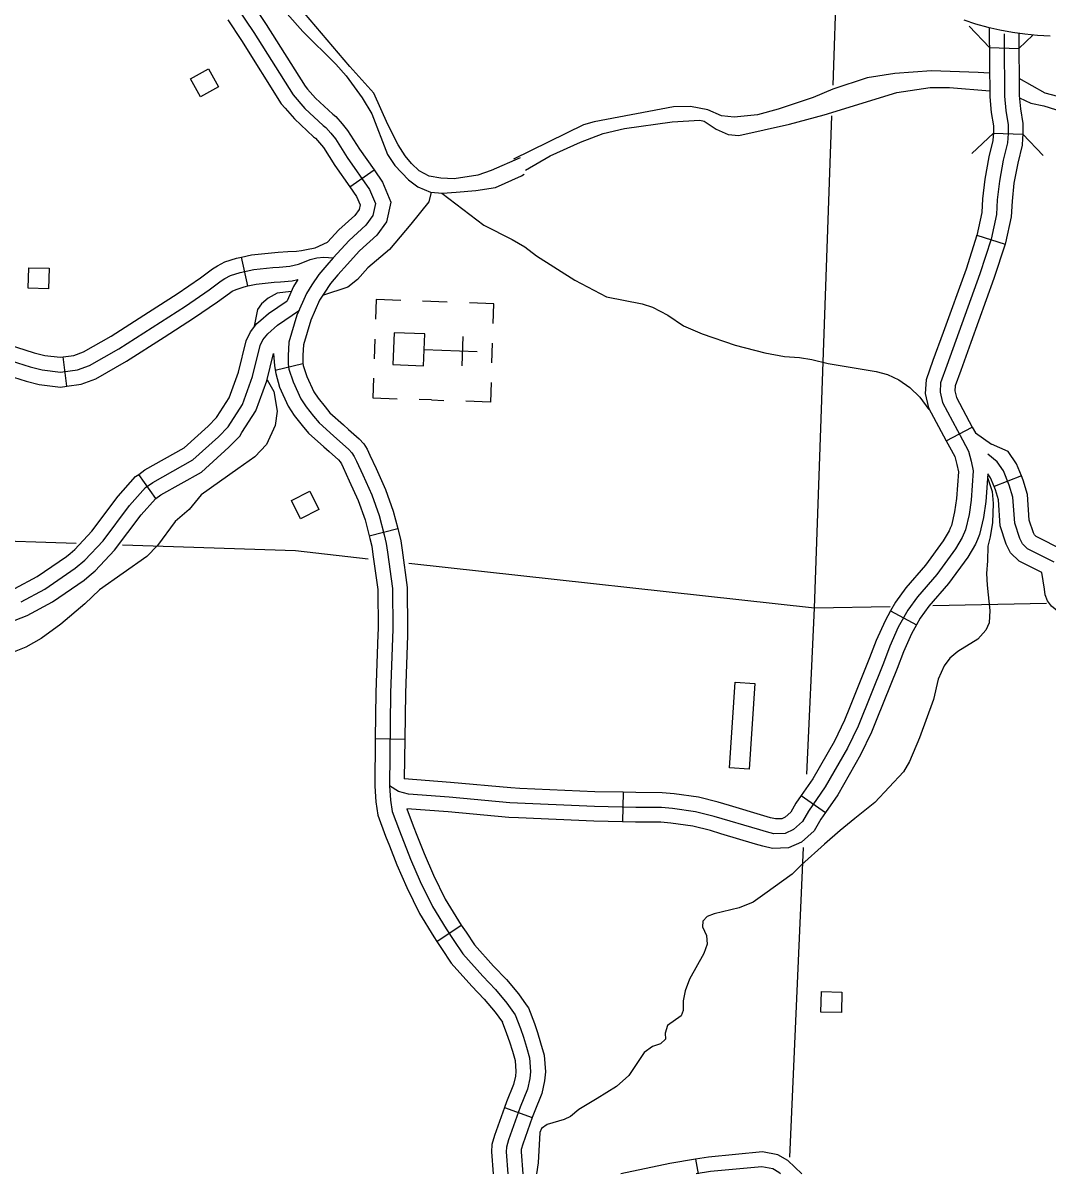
# Model space of a CAD drawing. Extents: x 653372 to 905732, y 627442 to 787275.
# Drawn here: x 854348 to 859563, y 627442 to 633299 of the extents above; entities that cross this region are included whole.
import ezdxf

# ---------------------------------------------------------------- set-up
doc = ezdxf.new("R2010")
doc.units = 0
for name, color, linetype in [('Level 10', 7, 'Continuous'), ('Level 35', 7, 'Continuous'), ('Level 38', 7, 'Continuous'), ('Level 45', 7, 'Continuous'), ('Level 5', 7, 'Continuous'), ('Level 56', 7, 'Continuous'), ('Level 57', 7, 'Continuous')]:
    doc.layers.add(name, color=color, linetype=linetype)

msp = doc.modelspace()

# ---------------------------------------------------------------- linework, layer by layer
at = {"layer": 'Level 10'}
msp.add_lwpolyline([(859134.5, 633314.3), (859195.1, 633294.7), (859257.3, 633277.8), (859319.1, 633264.1), (859382.6, 633252.6), (859445.8, 633243.4), (859510.4, 633236.6), (859573.9, 633232.8)], dxfattribs=at)
at = {"layer": 'Level 35'}
for points in [[(856877.4, 632612.3), (856729.3, 632547.8), (856662.2, 632524.8), (856541.2, 632505.7), (856474.4, 632508.7), (856413.7, 632518.6), (856364.3, 632546.3), (856324, 632583), (856291.7, 632623.5), (856256.7, 632679), (856203.5, 632781.9), (856132.1, 632941), (856011.6, 633076.9), (855665, 633486.2), (855592.3, 633622.4), (855551.3, 633745), (855461.9, 634088.5), (855295.2, 634601.9), (855248.9, 634794.4)], [(855692.7, 633345.8), (855771.1, 633255.6), (855940, 633088.9), (855992.9, 633030.1), (856073.9, 632917.9), (856122.5, 632837.1), (856203.1, 632628.8), (856239.1, 632573.3), (856308.8, 632500.2), (856357.1, 632464.4), (856421.2, 632437.4), (856482.3, 632432.1), (856551.1, 632437.5), (856652, 632447), (856751.9, 632462.4), (856884.5, 632521.5), (856898, 632529.2)], [(859266.3, 633043.4), (859208.2, 633047.2), (858970, 633055.8), (858784.3, 633041.6), (858643.4, 633019.8), (858468, 632962.4), (858368.6, 632919.9), (858191.1, 632859.6), (858085, 632831.2), (857967.1, 632820), (857901.4, 632827), (857832.1, 632857), (857743.6, 632873.4), (857657.8, 632871.7), (857254.7, 632795.8), (857200.6, 632780.6), (856844.3, 632605.9)], [(860883.9, 632299.6), (860976, 632258.2), (861020.8, 632250.5), (861040.7, 632252.2), (861053.8, 632257), (861055, 632274), (861043.4, 632293.2), (861014.8, 632314.6), (860757.7, 632452.5), (860355.4, 632682.7), (860184.5, 632788.3), (860080.4, 632830.9), (859982.2, 632862.4), (859764.5, 632907.7), (859614.2, 632924), (859548.6, 632941), (859416.5, 633017)], [(856904.6, 632549.6), (857030.6, 632622.1), (857184.3, 632691.8), (857299.7, 632737.1), (857407.8, 632761.4), (857651.6, 632796.7), (857791.4, 632803.6), (857813.2, 632799.3), (857874.4, 632758.4), (857935.8, 632731.4), (857990.6, 632726.6), (858248.8, 632783.7), (858424.1, 632832), (858794.8, 632945.4), (858963.7, 632970.9), (859062.5, 632971.4), (859267.2, 632953.5)], [(859418.5, 632918), (859476, 632890.1), (859542.7, 632878.1), (859725.2, 632819.3), (859941, 632780), (860043.2, 632744.5), (860228.2, 632647.6), (860323, 632592.2), (860620.9, 632446.6), (860883.9, 632299.6)], [(856424.9, 632437.1), (856412.9, 632388.6), (856321.6, 632275.8), (856213.1, 632146.2), (856101.9, 632053.3), (856049.4, 631993.6), (856001.1, 631954.8), (855871.6, 631912.3)], [(856479, 632432.4), (856692.6, 632269.9), (856837.3, 632196.9), (856900.6, 632159.1), (856959.9, 632114.3), (857155.8, 631989.6), (857316.3, 631905.4), (857498.3, 631870), (857551, 631853.3), (857628.2, 631812.3), (857709.3, 631758.2), (857804.5, 631716.9), (857971.4, 631659.7), (858122.5, 631620.6), (858222, 631601.3), (858299.7, 631596.3), (858361.4, 631586.5), (858444, 631566.3), (858688.8, 631526.1), (858746.5, 631509.3), (858804, 631482.5), (858860.3, 631443.8), (858910.5, 631394.1), (858957.1, 631332.5)], [(855712.4, 631932.9), (855641.3, 631923.9), (855594.6, 631899.1), (855560.6, 631869.3), (855541.7, 631841.5), (855524.1, 631756.3)], [(855589.6, 631482.3), (855624.7, 631423.7), (855641.7, 631324), (855631.7, 631250.7), (855586.3, 631153.9), (855528.1, 631090.9), (855441.1, 631029.3), (855254.6, 630897.3), (855192.7, 630823.6), (855121.5, 630761.6), (855032, 630639.2), (854977.6, 630583.7), (854737.7, 630414.2), (854662.7, 630342.2), (854539.7, 630239.8), (854440.9, 630167.2), (854362.3, 630123.1), (854303, 630099.5), (854158.3, 630063.6), (853982.5, 630136.3)], [(859255.7, 630986.2), (859279.3, 630914.3), (859283.8, 630852.8), (859280.3, 630756.5), (859269.8, 630683.8), (859256.8, 630636), (859256.2, 630561.3), (859251, 630496.7), (859254.2, 630438.5), (859258.3, 630388.1), (859267.3, 630309), (859264.4, 630246), (859247, 630208.2), (859206.5, 630163.7), (859104.9, 630101), (859063.6, 630066.6), (859035.1, 630027.9), (859005.3, 629959.3), (858981, 629856.6), (858909.6, 629660.5), (858859.1, 629541.1), (858827.5, 629487.5), (858681.7, 629331.4), (858580.9, 629250.7), (858505.1, 629189.3), (858425.9, 629120.5), (858308.9, 629014.3), (858261.9, 628967.9), (858122, 628867.7), (858063.6, 628825.4), (857992.3, 628795.4), (857864.3, 628765.1), (857829.2, 628752.5), (857806.9, 628727.8), (857805.5, 628698.8), (857825.9, 628655.5), (857828.3, 628611.5), (857811.7, 628563.7), (857739.2, 628432.6), (857716.4, 628372.9), (857707.8, 628322), (857707.1, 628274), (857696.8, 628246.1), (857627.3, 628198), (857614.8, 628158.2), (857617.4, 628127.1), (857592.2, 628104.4), (857551.1, 628091), (857508.8, 628059.5), (857430.4, 627943.5), (857367.8, 627887.3), (857269.4, 627825.7)], [(857269.4, 627825.7), (857176.5, 627770.2), (857133.2, 627734.8), (857102, 627718.2), (857015.1, 627693.6), (856985.3, 627673), (856976.8, 627651.9), (856968.4, 627498.9), (856960.6, 627441.6)]]:
    msp.add_lwpolyline(points, dxfattribs=at)
at = {"layer": 'Level 38'}
for points in [[(859265, 633173.9), (859162.1, 633283.1)], [(859485.9, 633237.4), (859414.9, 633169.5)], [(859176.7, 632635.4), (859286, 632738.1)], [(859436, 632733.4), (859538.7, 632624.1)]]:
    msp.add_lwpolyline(points, dxfattribs=at)
at = {"layer": 'Level 45'}
for p, q in [((859265, 633173.9), (859415.1, 633169.5)), ((859286, 632738), (859436, 632733.6)), ((856011, 632465), (856133.8, 632551.1)), ((859201.9, 632219.6), (859344.8, 632173.8)), ((855491.6, 631960.8), (855459.8, 632107.4)), ((854571.1, 631450.7), (854551.3, 631599.4)), ((855631.5, 631532.6), (855771.8, 631566.7)), ((859045.8, 631172), (859177.9, 631242.9)), ((855023.6, 630879.5), (854936.6, 631001.8)), ((859428.1, 630995.2), (859288.9, 630939.4)), ((856109.5, 630689.2), (856254.7, 630726.8)), ((858762.5, 630307.9), (858893.7, 630235.3)), ((856140.4, 629657), (856290.4, 629655.1)), ((857401.1, 629383.8), (857397.7, 629233.8)), ((858307.7, 629366.9), (858430.8, 629281.1)), ((856453.2, 628625.4), (856578, 628708.5)), ((856797.5, 627779.5), (856938.8, 627729.2)), ((857770.4, 627517), (857782.7, 627441.6))]:
    msp.add_line(p, q, dxfattribs=at)
for points in [[(855398.6, 633434.7), (855523, 633250), (855722.4, 632932.9), (855782.5, 632863.4), (855875.2, 632777.6)], [(855513.6, 633398.1), (855585.8, 633291), (855782.8, 632977.7), (855795.7, 632962.8)], [(855389.2, 633314.3), (855460.1, 633209.1), (855661.9, 632888.2), (855682.3, 632864.7)], [(859264, 633276), (859267.5, 632922.9), (859274.5, 632844.2), (859285.4, 632775), (859286, 632738), (859284.8, 632722.1)], [(859340.7, 633243.3), (859339.8, 633197.8), (859342.4, 632926.6), (859349, 632853.4), (859360.3, 632781.4), (859361, 632735.8), (859357.6, 632689.6), (859336, 632601.4), (859315.9, 632494), (859305.6, 632398.3)], [(859414.3, 633248), (859417.4, 632930.3), (859423.5, 632862.6), (859435.3, 632787.8), (859436, 632733.6), (859434.4, 632711)], [(855795.7, 632962.8), (855836.5, 632915.6), (855923.7, 632834.9), (855939.3, 632822.9), (855972, 632786.2), (855998.7, 632752.4), (856060, 632656.4), (856133.8, 632551.1)], [(855682.3, 632864.7), (855728.5, 632811.2), (855826.7, 632720.3), (855836.6, 632712.6), (855857.1, 632689.7), (855876.3, 632665.4), (855935.3, 632573), (856011, 632465)], [(855875.2, 632777.6), (855888, 632767.8), (855914.6, 632738), (855937.5, 632708.9), (855997.7, 632614.7), (856111.5, 632452.3)], [(859284.8, 632722.1), (859283.2, 632701.4), (859262.7, 632617.2), (859241.7, 632504.9), (859230.9, 632404.8), (859226.2, 632333.9), (859201.4, 632218), (859201.9, 632219.6)], [(859434.4, 632711), (859431.9, 632677.9), (859409.4, 632585.6), (859390.2, 632483), (859380.4, 632391.8), (859375.2, 632313.1), (859346.5, 632179.3), (859344.8, 632173.8)], [(856133.8, 632551.1), (856177.7, 632488.5), (856219.1, 632387.6), (856197.8, 632287.4), (856147.9, 632219.3), (856060.8, 632139.4), (855981.5, 632052.8), (855966.2, 632035.8)], [(856011, 632465), (856045.3, 632416.1), (856062.8, 632373.5), (856057.8, 632350.1), (856035.6, 632319.9), (855954.6, 632245.5), (855897.4, 632183)], [(856111.5, 632452.3), (856140.9, 632380.5), (856127.8, 632318.7), (856091.8, 632269.6), (856007.7, 632192.5), (855925.9, 632103.2), (855893.4, 632067), (855852.7, 632018.2), (855817.2, 631965.7), (855789.9, 631923), (855741.5, 631811.6), (855701.2, 631674.8), (855696.7, 631604.9), (855696.3, 631562.5), (855700.9, 631537.4), (855723, 631472.4), (855762.3, 631385.6), (855788.8, 631345.5), (855826.6, 631298.4), (855855, 631263.7), (855927.9, 631197.2), (856006.1, 631128.9), (856021.6, 631111.4), (856033.6, 631093.2), (856045.3, 631068.8), (856076.3, 631000), (856123.1, 630897.3), (856160.1, 630793.2), (856185.7, 630694.2), (856196, 630650.2), (856202.6, 630605.4), (856227.7, 630420.9), (856229.6, 630214.5), (856218.3, 629889.6), (856212.5, 629417.1), (856218, 629343.1), (856226.7, 629286.4), (856263, 629187.2), (856319, 629043.6), (856368.4, 628930.4), (856430.9, 628803.3), (856501, 628688.9), (856539.9, 628630.4), (856586.1, 628561.1), (856687, 628448.6), (856751.2, 628381), (856809.4, 628311.4), (856852.9, 628251.3), (856879.4, 628182.1), (856894, 628137.9), (856909.8, 628087.6), (856925.5, 628032.8), (856930.9, 627962.5), (856927.5, 627927.2), (856915.4, 627873.8), (856878, 627782.1), (856818.7, 627615.6), (856808.5, 627578.5), (856807, 627554.4), (856815.1, 627441.6)], [(859305.6, 632398.3), (859300.7, 632323.5), (859274, 632198.6), (859217.4, 632022), (859048.7, 631555.5), (859017.2, 631468.1), (859014.3, 631420.1), (859026.2, 631367.1), (859128.1, 631177.1), (859159, 631120.5), (859172.6, 631069.5), (859182.9, 631019.3), (859172, 630871), (859161.7, 630797), (859143.1, 630719.2), (859127.1, 630680.5), (859092.9, 630622.4), (858998.6, 630492.5), (858899.3, 630378), (858850, 630311.2), (858801.5, 630223.5), (858758.8, 630127.2), (858725.8, 630040.7), (858597.1, 629719.7), (858542.8, 629609.3), (858430.4, 629411.8), (858344, 629287.7), (858314.1, 629235.9), (858268.3, 629194.1), (858225.8, 629175.1), (858169.1, 629172.7), (858131.5, 629182), (858096.7, 629192.5), (857865.2, 629261.6), (857770, 629284.7), (857652.6, 629301.6), (857597, 629306.3), (857465.8, 629307.3), (857255.2, 629312.1), (856824.3, 629331), (856516.7, 629359.9), (856309, 629375.2), (856258.2, 629388.8), (856212.5, 629417.1)], [(855459.8, 632107.4), (855510.9, 632118.4), (855612.2, 632129.6), (855646.1, 632131.8), (855695, 632135.9), (855738.8, 632137.1), (855765.3, 632140.4), (855790, 632146.7), (855833.9, 632154.1), (855897.4, 632183)], [(859201.9, 632219.6), (859146.4, 632046.2), (859029.7, 631723.5)], [(859344.8, 632173.8), (859288.4, 631997.8), (859170.7, 631672.5)], [(854156.3, 631620.3), (854384.7, 631548.3), (854444.4, 631533.5), (854537.8, 631521.9), (854625.6, 631533.6), (854686.9, 631556.7), (854835.7, 631641.5), (855174, 631858.5), (855294.2, 631941.4), (855355.3, 631986), (855374.4, 631998.8), (855403.4, 632013.1), (855453.5, 632029.2), (855522.9, 632044.3), (855618.7, 632054.8), (855651.6, 632057), (855706.2, 632061.6), (855749.3, 632071), (855779.9, 632082.6), (855808.9, 632095.1), (855843, 632103.9), (855877.9, 632106.4), (855925.9, 632103.2)], [(854985.7, 631826.8), (855132.4, 631920.9), (855250.8, 632002.6), (855312.3, 632047.5), (855336.8, 632063.9), (855375.1, 632082.8), (855434, 632101.8), (855459.8, 632107.4)], [(855491.6, 631960.8), (855535, 631970.2), (855625.2, 631980.1), (855657.2, 631982.2), (855717.4, 631987.3), (855745.9, 631993.5)], [(855745.9, 631993.5), (855723.5, 631958.4), (855691.8, 631885.5)], [(855966.2, 632035.8), (855950, 632017.8), (855912.7, 631973.1), (855879.9, 631924.5), (855856.3, 631887.6), (855812.2, 631786), (855775.5, 631661.6), (855772.1, 631609.3)], [(855066.6, 631700.5), (855215.5, 631796), (855337.6, 631880.3), (855398.3, 631924.5), (855412.1, 631933.7), (855431.6, 631943.4), (855473, 631956.7), (855491.6, 631960.8)], [(855558.6, 631787.2), (855596.2, 631820.9), (855691.8, 631885.5)], [(854338, 630352.5), (854458.6, 630417.9), (854613.6, 630523.9), (854663, 630565.2), (854756.1, 630664), (854890.2, 630843.3), (854971.2, 630934.3), (855008.4, 630960.8), (855212.4, 631075.1), (855342.7, 631193.4), (855391.2, 631243.8), (855464.6, 631357.9), (855516.3, 631500.2), (855554.3, 631656.8), (855568.7, 631686.6), (855593, 631717.3), (855642.5, 631761.6), (855754.2, 631837.1)], [(854551.3, 631599.4), (854607.2, 631606.8), (854654.9, 631624.8), (854796.9, 631705.7), (854985.7, 631826.8)], [(855335.4, 631295.7), (855396.9, 631391.4), (855444.4, 631521.9), (855483.3, 631682.2), (855504.7, 631726.7), (855538.2, 631768.9), (855558.6, 631787.2)], [(854049.1, 631717.6), (854063.9, 631717.7), (854175.7, 631692.8), (854405.1, 631620.5), (854458.1, 631607.4), (854537.5, 631597.6), (854551.3, 631599.4)], [(854571.1, 631450.7), (854644, 631460.4), (854718.9, 631488.6), (854874.5, 631577.3), (855066.6, 631700.5)], [(859029.7, 631723.5), (858978.2, 631581), (858943, 631483.4), (858938.8, 631414), (858955.3, 631340.6), (859045.8, 631172)], [(859170.7, 631672.5), (859119.3, 631530.1), (859091.4, 631452.8), (859089.8, 631426.2), (859097.1, 631393.5), (859177.9, 631242.9)], [(855461.6, 631214.6), (855532.2, 631324.4), (855588.2, 631478.5), (855621.8, 631616.7)], [(855621.8, 631616.7), (855627.4, 631553.5), (855634.9, 631514.8), (855653.2, 631444.8), (855696.4, 631349.2), (855728.1, 631301.3), (855768.3, 631251.2), (855800.4, 631212), (855877.9, 631141.3), (855904.8, 631117.8)], [(855772.1, 631609.3), (855771.6, 631602.1), (855771.3, 631569), (855773.7, 631556.3), (855792.8, 631500.1), (855828.2, 631421.9), (855849.4, 631389.8), (855884.9, 631345.6), (855909.6, 631315.4), (855977.8, 631253.2), (856003.5, 631230.7)], [(854047.7, 631567.6), (854136.8, 631547.8), (854364.4, 631476), (854430.7, 631459.6), (854538.2, 631446.3), (854571.1, 631450.7)], [(854936.6, 631001.8), (854968.2, 631024.2), (855168.3, 631136.4), (855290.4, 631247.3), (855332.1, 631290.5), (855335.4, 631295.7)], [(856003.5, 631230.7), (856059, 631182.2), (856081.3, 631157.2), (856099, 631130.2), (856113.3, 631100.4), (856144.6, 631031), (856192.7, 630925.5), (856231.9, 630815.1), (856254.7, 630726.8)], [(859177.9, 631242.9), (859194.1, 631212.8), (859276.5, 631155.1)], [(855023.6, 630879.5), (855048.6, 630897.3), (855256.5, 631013.9), (855395, 631139.6), (855450.3, 631197), (855461.6, 631214.6)], [(859045.8, 631172), (859062.2, 631141.4), (859088.8, 631092.5), (859099.6, 631052.3), (859107.3, 631014.4), (859097.4, 630879), (859087.9, 630810.9), (859071.6, 630742.4), (859065.6, 630727.9)], [(855904.8, 631117.8), (855953.2, 631075.5), (855962, 631065.7), (855968.1, 631056.3), (855977.3, 631037.1), (856007.9, 630969.1), (856053.5, 630869.2), (856088.3, 630771.2), (856109.5, 630689.2)], [(859428.1, 630995.2), (859404, 631055.5), (859361, 631118.1), (859276.5, 631155.1)], [(859595.1, 630555.2), (859459.8, 630623), (859433.3, 630648.1), (859419.7, 630675.1), (859394, 630753.6), (859385, 630886), (859366.4, 630947.7), (859337.5, 631019.9), (859305.5, 631066.4), (859258.1, 631104.2)], [(854587.6, 630599.9), (854611.5, 630619.9), (854698.6, 630712.3), (854832, 630890.8), (854920.8, 630990.5), (854936.6, 631001.8)], [(859257, 631004.5), (859246.6, 630863.1), (859235.5, 630783.1), (859214.7, 630696), (859204.2, 630670.5)], [(859288.9, 630939.4), (859270.9, 630984.3), (859257, 631004.5)], [(859655.9, 630600), (859640.6, 630616.3), (859503.3, 630685.1), (859494.3, 630693.6), (859489.2, 630703.8), (859468.1, 630768.1), (859459.3, 630899.5), (859437.2, 630972.5), (859428.1, 630995.2)], [(859531.8, 630503), (859416.3, 630560.9), (859372.2, 630602.6), (859350.1, 630646.4), (859319.8, 630739.2), (859310.8, 630872.5), (859295.6, 630922.8), (859288.9, 630939.4)], [(854683.9, 630484.9), (854714.6, 630510.6), (854813.6, 630615.7), (854948.3, 630795.8), (855021.5, 630878.1), (855023.6, 630879.5)], [(856254.7, 630726.8), (856258.5, 630712.1), (856269.7, 630664.3), (856276.9, 630616), (856302.7, 630426.3), (856304.6, 630213.6), (856303.5, 630181.2)], [(859065.6, 630727.9), (859059.8, 630714.1), (859030.1, 630663.6), (858939.8, 630539.2), (858840.7, 630424.9), (858786.8, 630351.8), (858762.5, 630307.9)], [(856109.5, 630689.2), (856112.9, 630676.3), (856122.2, 630636.1), (856128.4, 630594.8), (856152.7, 630415.5), (856154.6, 630215.5), (856153.6, 630186.5)], [(859204.2, 630670.5), (859194.4, 630647), (859155.6, 630581.2), (859057.4, 630445.8), (858957.9, 630331.1), (858913.3, 630270.6), (858893.7, 630235.3)], [(854155.5, 630372.2), (854224.4, 630388.4), (854306.3, 630420.6), (854419.4, 630482), (854568.3, 630583.7), (854587.6, 630599.9)], [(854189.8, 630226.2), (854269.1, 630244.9), (854369.7, 630284.3), (854497.7, 630353.8), (854658.9, 630464), (854683.9, 630484.9)], [(859878, 630467.1), (859858.3, 630454.7), (859838.1, 630434), (859807.4, 630400.1), (859781.7, 630372.1), (859740.4, 630326.1), (859711.2, 630309), (859675, 630296.9), (859619.4, 630301), (859582, 630330.9), (859561.1, 630358.7), (859549.5, 630389.3), (859545.3, 630418.2), (859531.8, 630503)], [(858762.5, 630307.9), (858734.3, 630256.9), (858689.4, 630155.7), (858655.9, 630068), (858553.8, 629813.3)], [(858893.7, 630235.3), (858868.7, 630190.1), (858828.1, 630098.6), (858795.6, 630013.3), (858693.1, 629757.4)], [(856153.6, 630186.5), (856143.4, 629891.3), (856140.4, 629657)], [(856303.5, 630181.2), (856293.3, 629887.8), (856290.4, 629655.1)], [(858553.8, 629813.3), (858528.6, 629750.2), (858476.5, 629644.5), (858366.9, 629451.8), (858307.7, 629366.9)], [(858693.1, 629757.4), (858665.7, 629689.1), (858609.1, 629574.2), (858493.9, 629371.7), (858430.8, 629281.1)], [(856140.4, 629657), (856137.4, 629414.8), (856143.4, 629334.6), (856153.7, 629267.6), (856192.8, 629160.7), (856211.9, 629111.6)], [(856290.4, 629655.1), (856287.9, 629451.9)], [(856875.1, 629403.9), (856829.5, 629405.9), (856523, 629434.6), (856287.9, 629451.9)], [(857401.1, 629383.8), (857257.7, 629387), (856875.1, 629403.9)], [(857942.2, 629316.9), (857884.8, 629334), (857784.3, 629358.4), (857661.1, 629376.2), (857600.4, 629381.3), (857466.9, 629382.3), (857401.1, 629383.8)], [(858307.7, 629366.9), (858280.6, 629328), (858254.9, 629283.5), (858226.6, 629257.6), (858208.3, 629249.4), (858176.6, 629248.1), (858151.3, 629254.3), (858118.3, 629264.3), (857942.2, 629316.9)], [(856868.5, 629254), (856819.2, 629256.2), (856510.5, 629285.1), (856301.4, 629300.5)], [(856301.4, 629300.5), (856333.1, 629213.7), (856351.7, 629166.2)], [(857397.7, 629233.8), (857252.7, 629237.1), (856868.5, 629254)], [(857899.3, 629173.1), (857845.6, 629189.2), (857755.8, 629211), (857644.1, 629227.1), (857593.6, 629231.4), (857464.6, 629232.3), (857397.7, 629233.8)], [(858430.8, 629281.1), (858407.3, 629247.5), (858373.2, 629188.4), (858309.9, 629130.6), (858243.3, 629100.8), (858161.5, 629097.4), (858111.7, 629109.6), (858075.2, 629120.6), (857899.3, 629173.1)], [(856351.7, 629166.2), (856388.3, 629072.2), (856436.4, 628962), (856496.7, 628839.5), (856564.2, 628729.3), (856578, 628708.5)], [(856211.9, 629111.6), (856249.7, 629015), (856300.3, 628898.9), (856365.2, 628767.1), (856437.7, 628648.5), (856453.2, 628625.4)], [(856578, 628708.5), (856602.3, 628672), (856645.5, 628607.1), (856742.1, 628499.5), (856807.2, 628431), (856868.6, 628357.5), (856908.7, 628302.2)], [(856453.2, 628625.4), (856477.5, 628588.8), (856526.7, 628515), (856631.8, 628397.7), (856695.2, 628331.1), (856750.2, 628265.2), (856787.3, 628214.1)], [(856908.7, 628302.2), (856919.5, 628287.3), (856950.1, 628207.2), (856965.4, 628160.9), (856981.6, 628109.2), (856999.7, 628046.1), (857006.2, 627961.7), (857001.6, 627915.3), (856987.2, 627851.2), (856948.1, 627755.3), (856938.8, 627729.2)], [(856786.4, 628215.3), (856808.8, 628157), (856822.6, 628114.9), (856838, 628066), (856851.3, 628019.5), (856855.6, 627963.2), (856853.3, 627939.2), (856843.6, 627896.4), (856807.9, 627808.9), (856797.5, 627779.5)], [(856797.5, 627779.5), (856747.1, 627638.1), (856734.1, 627590.9), (856731.9, 627554.1), (856739.9, 627441.6)], [(856938.8, 627729.2), (856890.3, 627593.1), (856882.9, 627566.2), (856882.2, 627554.8), (856890.3, 627441.6)], [(858310, 627441.6), (858240.1, 627509.9), (858188.8, 627539.8), (858109.9, 627553.6), (857836.7, 627527.8), (857770.4, 627517)], [(857770.4, 627517), (857639.3, 627495.7), (857389.2, 627441.6)], [(858202.7, 627441.6), (858194.3, 627449.8), (858162.6, 627468.2), (858106.9, 627478), (857846.2, 627453.4), (857773.7, 627441.6)]]:
    msp.add_lwpolyline(points, dxfattribs=at)
at = {"layer": 'Level 5'}
for points in [[(858469.8, 632982.4), (858489.7, 633537.5)], [(858374.6, 630320.4), (858464.3, 632827)], [(854618.7, 630649.6), (853075.2, 630701.7)], [(856104.5, 630571.1), (855734.5, 630612), (854854.2, 630641.7)], [(858374.6, 630320.4), (856311.2, 630548.3)], [(858336.7, 629476.9), (858374.6, 630320.4)], [(858760.4, 630328.4), (858374.6, 630320.4)], [(859556.2, 630344.8), (858977.3, 630332.9)], [(858249, 627527), (858319.9, 629102.6)]]:
    msp.add_lwpolyline(points, dxfattribs=at)
at = {"layer": 'Level 56'}
for points in [[(855251, 632923.3), (855200.3, 633014.2), (855291.4, 633065.1), (855342.2, 632974.2)], [(854373.6, 631949.7), (854376.7, 632053.7), (854481.1, 632050.6), (854478, 631946.5)], [(855760.2, 630776.4), (855713.8, 630869.6), (855807.2, 630916.2), (855853.6, 630823)], [(857971.8, 629944.7), (858071.6, 629938), (858042.7, 629501.5), (857942.9, 629508.1)], [(858407.5, 628265.7), (858410.6, 628369.7), (858515, 628366.6), (858511.9, 628262.6)]]:
    msp.add_lwpolyline(points, close=True, dxfattribs=at)
at = {"layer": 'Level 57'}
for p, q in [((856506, 631878.2), (856381.1, 631882.6)), ((856585.8, 631703.3), (856580.5, 631553.4)), ((856137.5, 631690.6), (856134, 631590.6)), ((856658.1, 631625.7), (856389, 631635.2)), ((856733.6, 631569.4), (856737.2, 631669.4)), ((856426.8, 631380.7), (856363.4, 631382.9)), ((856426.8, 631380.7), (856488.3, 631378.5))]:
    msp.add_line(p, q, dxfattribs=at)
for points in [[(856269.5, 631886.6), (856144.6, 631891), (856141.1, 631791.1)], [(856740.7, 631769.9), (856744.3, 631869.8), (856619.3, 631874.2)], [(856130.5, 631491.2), (856127, 631391.3), (856251.9, 631386.9)], [(856730.1, 631470), (856726.6, 631370.1), (856601.7, 631374.5)]]:
    msp.add_lwpolyline(points, dxfattribs=at)
msp.add_lwpolyline([(856230.2, 631560.2), (856386.1, 631554.6), (856391.9, 631716.4), (856235.9, 631721.9)], close=True, dxfattribs=at)

doc.saveas('drawing.dxf')
